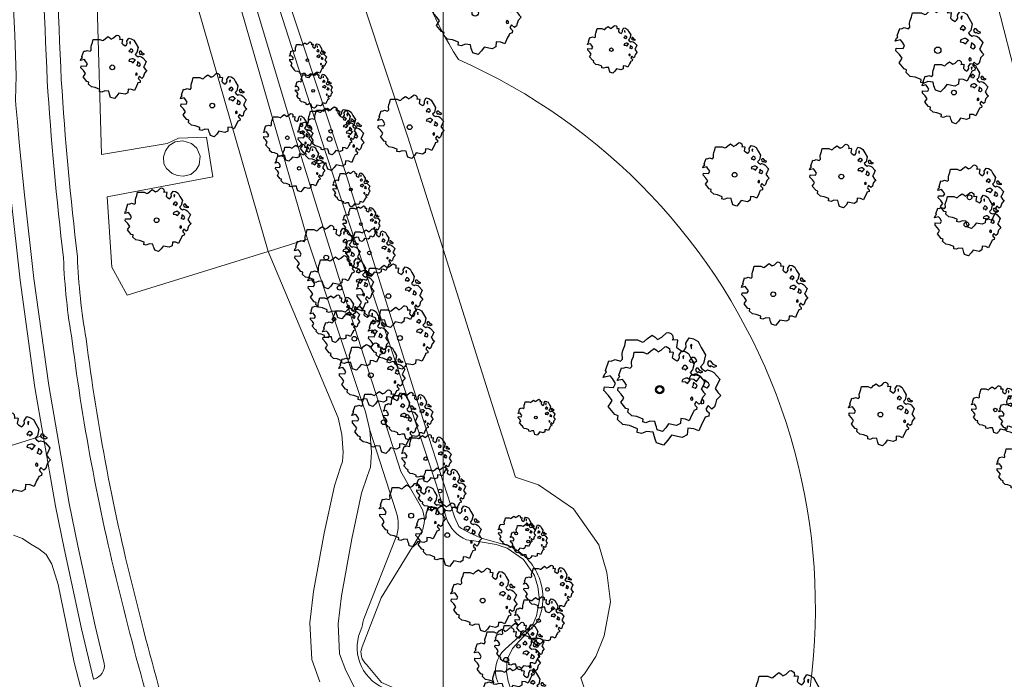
# Model space of a CAD drawing. Header units: metres. Extents: x 152391 to 157968, y 462336 to 467280.
# Tile 610 of 656: x 156678 to 156748, y 464337 to 464384. Entities that reach past the tile are written whole.
import ezdxf

# ---------------------------------------------------------------- set-up
doc = ezdxf.new("R2010")
doc.units = ezdxf.units.M
doc.header["$LTSCALE"] = 0.75
doc.layers.get('0').update_dxf_attribs({"lineweight": 25})
for name, color, linetype, lineweight in [('B-GV-GR-BOOM-S', 252, 'Continuous', 25), ('B-WE-GR-BEPLANTING_CULTUUR_BOSPLANTSOEN-GV', 251, 'Continuous', 18), ('B-WE-OG-TERREIN_CULTUURSCHEIDING-GV', 251, 'Continuous', 18), ('B-WE-OG-WATER_MEER-GV', 251, 'Continuous', 18), ('B-WE-OG-WATER_SLOOT-GV', 251, 'Continuous', 18), ('B-WE-VH-VERHARDING_ASFALT-GV', 251, 'Continuous', 18)]:
    doc.layers.add(name, color=color, linetype=linetype, lineweight=lineweight)
doc.layers.add('X-XX-AL-TEKENBLAD_HULPLIJN-G', color=7, linetype='Continuous', lineweight=18, plot=False)

# ---------------------------------------------------------------- blocks, each defined once
blk = doc.blocks.new('SGR-BOOM_21_30')
at = {"linetype": 'Continuous'}
for p, q in [((-1.051, 1.335), (-1.016, 1.499)), ((-1.016, 1.499), (-0.668, 1.499)), ((-0.668, 1.499), (-0.516, 1.433)), ((-0.516, 1.433), (-0.47, 1.45)), ((-0.47, 1.45), (-0.365, 1.548)), ((-0.365, 1.548), (-0.226, 1.647)), ((-0.226, 1.647), (-0.133, 1.581)), ((-0.133, 1.581), (-0.063, 1.515)), ((-0.063, 1.515), (0.065, 1.581)), ((0.065, 1.581), (0.205, 1.712)), ((0.205, 1.712), (0.263, 1.729)), ((0.263, 1.729), (0.333, 1.696)), ((0.333, 1.696), (0.391, 1.647)), ((0.402, 1.532), (0.379, 1.499)), ((0.379, 1.499), (0.53, 1.515)), ((0.391, 1.647), (0.402, 1.532)), ((0.542, 1.483), (0.507, 1.285)), ((0.53, 1.515), (0.542, 1.483)), ((0.786, 1.4), (0.891, 1.565)), ((0.891, 1.565), (1.019, 1.532)), ((1.019, 1.532), (1.158, 1.45)), ((1.158, 1.45), (1.251, 1.269)), ((-1.633, 0.579), (-1.528, 0.875)), ((-1.528, 0.875), (-1.458, 0.858)), ((-1.458, 0.858), (-1.342, 0.908)), ((-1.342, 0.908), (-1.179, 0.858)), ((-1.179, 0.858), (-1.121, 0.924)), ((-1.133, 1.088), (-1.109, 1.187)), ((-1.121, 0.924), (-1.133, 1.088)), ((-1.109, 1.187), (-1.051, 1.335)), ((0.507, 1.285), (0.565, 1.236)), ((0.565, 1.236), (0.693, 1.154)), ((0.693, 1.154), (0.751, 1.203)), ((0.751, 1.203), (0.798, 1.285)), ((0.798, 1.285), (0.786, 1.4)), ((0.937, 0.908), (0.891, 0.875)), ((0.891, 0.875), (0.926, 0.825)), ((0.972, 1.368), (0.926, 1.335)), ((0.926, 1.335), (0.949, 1.253)), ((0.926, 0.825), (0.984, 0.842)), ((0.972, 0.973), (0.937, 0.908)), ((0.949, 1.253), (0.961, 1.236)), ((0.961, 1.269), (0.972, 1.368)), ((1.03, 0.973), (0.972, 0.973)), ((0.984, 0.842), (1.03, 0.776)), ((1.077, 0.94), (1.03, 0.973)), ((1.03, 0.776), (1.077, 0.842)), ((1.124, 0.875), (1.077, 0.94)), ((1.077, 0.842), (1.124, 0.875)), ((1.321, 0.793), (1.228, 0.694)), ((1.251, 1.269), (1.379, 1.055)), ((1.379, 1.055), (1.321, 0.793)), ((1.472, 0.858), (1.438, 0.809)), ((1.438, 0.809), (1.461, 0.743)), ((1.461, 0.743), (1.531, 0.694)), ((1.542, 0.858), (1.472, 0.858)), ((1.531, 0.727), (1.635, 0.678)), ((1.531, 0.694), (1.542, 0.727)), ((1.624, 0.76), (1.542, 0.858)), ((1.728, 0.71), (1.624, 0.76)), ((1.635, 0.678), (1.728, 0.71)), ((-1.703, 0.365), (-1.656, 0.48)), ((-1.493, 0.415), (-1.703, 0.365)), ((-1.679, -0.029), (-1.668, 0.086)), ((-1.668, 0.086), (-1.389, 0.07)), ((-1.656, 0.48), (-1.598, 0.53)), ((-1.598, 0.53), (-1.633, 0.579)), ((-1.423, 0.333), (-1.493, 0.415)), ((-1.33, 0.185), (-1.423, 0.333)), ((-1.389, 0.07), (-1.33, 0.185)), ((0.926, 0.415), (0.891, 0.333)), ((0.891, 0.333), (1.03, 0.316)), ((1.054, 0.464), (0.926, 0.415)), ((1.03, 0.316), (1.112, 0.251)), ((1.112, 0.464), (1.054, 0.464)), ((1.217, 0.398), (1.112, 0.464)), ((1.112, 0.251), (1.205, 0.365)), ((1.205, 0.365), (1.24, 0.415)), ((1.228, 0.694), (1.275, 0.628)), ((1.275, 0.628), (1.379, 0.563)), ((1.344, 0.185), (1.31, 0.103)), ((1.434, 0.049), (1.31, 0.103)), ((1.356, 0.3), (1.344, 0.234)), ((1.344, 0.234), (1.344, 0.185)), ((1.426, 0.234), (1.356, 0.3)), ((1.379, 0.563), (1.438, 0.595)), ((1.472, 0.201), (1.426, 0.234)), ((1.434, 0.049), (1.507, 0.136)), ((1.438, 0.595), (1.565, 0.563)), ((1.507, 0.136), (1.472, 0.201)), ((1.565, 0.563), (1.635, 0.513)), ((1.635, 0.513), (1.81, 0.316)), ((1.717, 0.103), (1.67, 0.037)), ((1.67, 0.037), (1.763, -0.094)), ((1.81, 0.316), (1.717, 0.103)), ((-1.54, -0.177), (-1.679, -0.029)), ((-1.551, -0.505), (-1.493, -0.423)), ((-1.354, -0.752), (-1.551, -0.505)), ((-1.435, -0.324), (-1.54, -0.177)), ((-1.493, -0.423), (-1.435, -0.324)), ((1.286, -0.292), (1.24, -0.357)), ((1.24, -0.357), (1.251, -0.423)), ((1.263, -0.423), (1.333, -0.407)), ((1.333, -0.341), (1.286, -0.292)), ((1.333, -0.407), (1.333, -0.341)), ((1.461, -0.472), (1.391, -0.587)), ((1.391, -0.587), (1.426, -0.637)), ((1.426, -0.637), (1.496, -0.702)), ((1.577, -0.587), (1.461, -0.472)), ((1.658, -0.522), (1.577, -0.587)), ((1.682, -0.423), (1.658, -0.522)), ((1.717, -0.308), (1.682, -0.423)), ((1.845, -0.177), (1.717, -0.308)), ((1.763, -0.094), (1.845, -0.177)), ((-1.249, -0.784), (-1.354, -0.752)), ((-1.272, -0.899), (-1.249, -0.784)), ((-1.109, -1.047), (-1.272, -0.899)), ((-0.912, -1.08), (-1.109, -1.047)), ((-0.668, -1.179), (-0.912, -1.08)), ((-0.679, -1.294), (-0.668, -1.179)), ((-0.551, -1.326), (-0.679, -1.294)), ((-0.4, -1.261), (-0.551, -1.326)), ((-0.191, -1.277), (-0.4, -1.261)), ((-0.156, -1.425), (-0.191, -1.277)), ((0.356, -1.376), (0.251, -1.524)), ((0.682, -1.441), (0.356, -1.376)), ((0.833, -1.359), (0.682, -1.441)), ((0.844, -1.162), (0.833, -1.359)), ((1.03, -1.179), (0.844, -1.162)), ((1.182, -1.244), (1.03, -1.179)), ((1.286, -1.014), (1.182, -1.244)), ((1.356, -0.883), (1.286, -1.014)), ((1.368, -0.834), (1.356, -0.883)), ((1.484, -0.801), (1.368, -0.834)), ((1.496, -0.702), (1.484, -0.801)), ((-0.133, -1.491), (-0.156, -1.425)), ((-0.098, -1.606), (-0.133, -1.491)), ((0.112, -1.671), (-0.098, -1.606)), ((0.251, -1.524), (0.112, -1.671))]:
    blk.add_line(p, q, dxfattribs=at)
blk.add_circle((0, 0), 0.126, dxfattribs=at)
blk = doc.blocks.new('SGR-BOOM_31_50')
at = {"linetype": 'Continuous'}
for p, q in [((-0.487, 2.064), (-0.301, 2.196)), ((-0.301, 2.196), (-0.177, 2.108)), ((-0.177, 2.108), (-0.084, 2.02)), ((-0.084, 2.02), (0.087, 2.108)), ((0.087, 2.108), (0.273, 2.283)), ((0.273, 2.283), (0.351, 2.305)), ((0.351, 2.305), (0.444, 2.261)), ((0.444, 2.261), (0.521, 2.196)), ((0.521, 2.196), (0.537, 2.042)), ((-1.51, 1.451), (-1.479, 1.582)), ((-1.495, 1.232), (-1.51, 1.451)), ((-1.479, 1.582), (-1.402, 1.78)), ((-1.402, 1.78), (-1.355, 1.999)), ((-1.355, 1.999), (-0.89, 1.999)), ((-0.89, 1.999), (-0.688, 1.911)), ((-0.688, 1.911), (-0.626, 1.933)), ((-0.626, 1.933), (-0.487, 2.064)), ((0.537, 2.042), (0.506, 1.999)), ((0.506, 1.999), (0.707, 2.02)), ((0.723, 1.977), (0.676, 1.714)), ((0.676, 1.714), (0.754, 1.648)), ((0.707, 2.02), (0.723, 1.977)), ((0.754, 1.648), (0.924, 1.539)), ((0.924, 1.539), (1.002, 1.604)), ((1.002, 1.604), (1.064, 1.714)), ((1.048, 1.867), (1.188, 2.086)), ((1.064, 1.714), (1.048, 1.867)), ((1.188, 2.086), (1.358, 2.042)), ((1.296, 1.823), (1.234, 1.78)), ((1.234, 1.78), (1.265, 1.67)), ((1.265, 1.67), (1.281, 1.648)), ((1.281, 1.692), (1.296, 1.823)), ((1.358, 2.042), (1.545, 1.933)), ((1.545, 1.933), (1.669, 1.692)), ((1.669, 1.692), (1.839, 1.407)), ((1.839, 1.407), (1.762, 1.057)), ((-2.208, 0.641), (-2.131, 0.706)), ((-2.177, 0.772), (-2.038, 1.166)), ((-2.131, 0.706), (-2.177, 0.772)), ((-2.038, 1.166), (-1.944, 1.144)), ((-1.944, 1.144), (-1.789, 1.21)), ((-1.789, 1.21), (-1.572, 1.144)), ((-1.572, 1.144), (-1.495, 1.232)), ((1.25, 1.21), (1.188, 1.166)), ((1.188, 1.166), (1.234, 1.101)), ((1.234, 1.101), (1.312, 1.122)), ((1.296, 1.298), (1.25, 1.21)), ((1.374, 1.298), (1.296, 1.298)), ((1.312, 1.122), (1.374, 1.035)), ((1.436, 1.254), (1.374, 1.298)), ((1.374, 1.035), (1.436, 1.122)), ((1.498, 1.166), (1.436, 1.254)), ((1.436, 1.122), (1.498, 1.166)), ((1.762, 1.057), (1.638, 0.925)), ((1.638, 0.925), (1.7, 0.838)), ((1.7, 0.838), (1.839, 0.75)), ((1.839, 0.75), (1.917, 0.794)), ((1.963, 1.144), (1.917, 1.079)), ((1.917, 1.079), (1.948, 0.991)), ((1.917, 0.794), (2.087, 0.75)), ((1.948, 0.991), (2.041, 0.925)), ((2.056, 1.144), (1.963, 1.144)), ((2.041, 0.969), (2.18, 0.903)), ((2.041, 0.925), (2.056, 0.969)), ((2.165, 1.013), (2.056, 1.144)), ((2.087, 0.75), (2.18, 0.684)), ((2.304, 0.947), (2.165, 1.013)), ((2.18, 0.903), (2.304, 0.947)), ((-2.27, 0.487), (-2.208, 0.641)), ((-1.991, 0.553), (-2.27, 0.487)), ((-2.239, -0.038), (-2.224, 0.115)), ((-2.224, 0.115), (-1.851, 0.093)), ((-1.898, 0.444), (-1.991, 0.553)), ((-1.774, 0.246), (-1.898, 0.444)), ((-1.851, 0.093), (-1.774, 0.246)), ((1.234, 0.553), (1.188, 0.444)), ((1.188, 0.444), (1.374, 0.422)), ((1.405, 0.619), (1.234, 0.553)), ((1.374, 0.422), (1.483, 0.334)), ((1.483, 0.619), (1.405, 0.619)), ((1.622, 0.531), (1.483, 0.619)), ((1.483, 0.334), (1.607, 0.487)), ((1.607, 0.487), (1.653, 0.553)), ((1.793, 0.246), (1.746, 0.137)), ((1.911, 0.065), (1.746, 0.137)), ((1.808, 0.4), (1.793, 0.312)), ((1.793, 0.312), (1.793, 0.246)), ((1.901, 0.312), (1.808, 0.4)), ((1.963, 0.268), (1.901, 0.312)), ((1.911, 0.065), (2.01, 0.181)), ((2.01, 0.181), (1.963, 0.268)), ((2.18, 0.684), (2.413, 0.422)), ((2.289, 0.137), (2.227, 0.049)), ((2.227, 0.049), (2.351, -0.126)), ((2.413, 0.422), (2.289, 0.137)), ((-2.053, -0.235), (-2.239, -0.038)), ((-2.069, -0.673), (-1.991, -0.564)), ((-1.805, -1.002), (-2.069, -0.673)), ((-1.913, -0.433), (-2.053, -0.235)), ((-1.991, -0.564), (-1.913, -0.433)), ((1.715, -0.389), (1.653, -0.476)), ((1.653, -0.476), (1.669, -0.564)), ((1.684, -0.564), (1.777, -0.542)), ((1.777, -0.454), (1.715, -0.389)), ((1.777, -0.542), (1.777, -0.454)), ((1.948, -0.63), (1.855, -0.783)), ((2.103, -0.783), (1.948, -0.63)), ((2.211, -0.695), (2.103, -0.783)), ((2.242, -0.564), (2.211, -0.695)), ((2.289, -0.411), (2.242, -0.564)), ((2.459, -0.235), (2.289, -0.411)), ((2.351, -0.126), (2.459, -0.235)), ((-1.665, -1.046), (-1.805, -1.002)), ((-1.696, -1.199), (-1.665, -1.046)), ((-1.479, -1.396), (-1.696, -1.199)), ((-1.216, -1.44), (-1.479, -1.396)), ((1.715, -1.352), (1.576, -1.659)), ((1.808, -1.177), (1.715, -1.352)), ((1.824, -1.112), (1.808, -1.177)), ((1.979, -1.068), (1.824, -1.112)), ((1.855, -0.783), (1.901, -0.849)), ((1.901, -0.849), (1.994, -0.936)), ((1.994, -0.936), (1.979, -1.068)), ((-0.89, -1.571), (-1.216, -1.44)), ((-0.906, -1.725), (-0.89, -1.571)), ((-0.735, -1.769), (-0.906, -1.725)), ((-0.533, -1.681), (-0.735, -1.769)), ((-0.254, -1.703), (-0.533, -1.681)), ((-0.208, -1.9), (-0.254, -1.703)), ((-0.177, -1.988), (-0.208, -1.9)), ((-0.13, -2.141), (-0.177, -1.988)), ((0.335, -2.031), (0.149, -2.229)), ((0.475, -1.834), (0.335, -2.031)), ((0.909, -1.922), (0.475, -1.834)), ((1.11, -1.812), (0.909, -1.922)), ((1.126, -1.55), (1.11, -1.812)), ((1.374, -1.571), (1.126, -1.55)), ((1.576, -1.659), (1.374, -1.571)), ((0.149, -2.229), (-0.13, -2.141))]:
    blk.add_line(p, q, dxfattribs=at)
blk.add_circle((0, 0), 0.169, dxfattribs=at)
blk = doc.blocks.new('SGR-BOOM_50_100')
at = {"linetype": 'Continuous'}
for p, q in [((-0.649, 2.752), (-0.401, 2.928)), ((-0.401, 2.928), (-0.236, 2.811)), ((-0.236, 2.811), (-0.112, 2.694)), ((-0.112, 2.694), (0.116, 2.811)), ((0.116, 2.811), (0.364, 3.044)), ((0.364, 3.044), (0.467, 3.074)), ((0.467, 3.074), (0.591, 3.015)), ((0.591, 3.015), (0.695, 2.928)), ((0.695, 2.928), (0.715, 2.723)), ((-2.014, 1.935), (-1.972, 2.11)), ((-1.972, 2.11), (-1.869, 2.373)), ((-1.869, 2.373), (-1.807, 2.665)), ((-1.807, 2.665), (-1.187, 2.665)), ((-1.187, 2.665), (-0.918, 2.548)), ((-0.918, 2.548), (-0.835, 2.577)), ((-0.835, 2.577), (-0.649, 2.752)), ((0.715, 2.723), (0.674, 2.665)), ((0.674, 2.665), (0.943, 2.694)), ((0.964, 2.636), (0.902, 2.285)), ((0.902, 2.285), (1.005, 2.198)), ((0.943, 2.694), (0.964, 2.636)), ((1.005, 2.198), (1.232, 2.052)), ((1.232, 2.052), (1.336, 2.139)), ((1.336, 2.139), (1.418, 2.285)), ((1.398, 2.49), (1.584, 2.782)), ((1.418, 2.285), (1.398, 2.49)), ((1.584, 2.782), (1.811, 2.723)), ((1.729, 2.431), (1.646, 2.373)), ((1.646, 2.373), (1.687, 2.227)), ((1.687, 2.227), (1.708, 2.198)), ((1.708, 2.256), (1.729, 2.431)), ((1.811, 2.723), (2.059, 2.577)), ((2.059, 2.577), (2.225, 2.256)), ((2.225, 2.256), (2.452, 1.876)), ((-2.903, 1.029), (-2.717, 1.555)), ((-2.717, 1.555), (-2.593, 1.526)), ((-2.593, 1.526), (-2.386, 1.613)), ((-2.386, 1.613), (-2.096, 1.526)), ((-2.096, 1.526), (-1.993, 1.643)), ((-1.993, 1.643), (-2.014, 1.935)), ((1.667, 1.613), (1.584, 1.555)), ((1.584, 1.555), (1.646, 1.467)), ((1.646, 1.467), (1.749, 1.497)), ((1.729, 1.73), (1.667, 1.613)), ((1.832, 1.73), (1.729, 1.73)), ((1.749, 1.497), (1.832, 1.38)), ((1.915, 1.672), (1.832, 1.73)), ((1.832, 1.38), (1.915, 1.497)), ((1.997, 1.555), (1.915, 1.672)), ((1.915, 1.497), (1.997, 1.555)), ((2.349, 1.409), (2.183, 1.234)), ((2.452, 1.876), (2.349, 1.409)), ((2.618, 1.526), (2.556, 1.438)), ((2.556, 1.438), (2.597, 1.321)), ((2.742, 1.526), (2.618, 1.526)), ((2.886, 1.351), (2.742, 1.526)), ((-3.027, 0.65), (-2.944, 0.854)), ((-2.655, 0.737), (-3.027, 0.65)), ((-2.944, 0.854), (-2.841, 0.942)), ((-2.841, 0.942), (-2.903, 1.029)), ((-2.531, 0.591), (-2.655, 0.737)), ((1.646, 0.737), (1.584, 0.591)), ((1.873, 0.825), (1.646, 0.737)), ((1.977, 0.825), (1.873, 0.825)), ((2.163, 0.708), (1.977, 0.825)), ((2.142, 0.65), (2.204, 0.737)), ((2.183, 1.234), (2.266, 1.117)), ((2.266, 1.117), (2.452, 1)), ((2.452, 1), (2.556, 1.059)), ((2.556, 1.059), (2.783, 1)), ((2.597, 1.321), (2.721, 1.234)), ((2.721, 1.292), (2.907, 1.205)), ((2.721, 1.234), (2.742, 1.292)), ((2.783, 1), (2.907, 0.913)), ((3.072, 1.263), (2.886, 1.351)), ((2.907, 1.205), (3.072, 1.263)), ((2.907, 0.913), (3.217, 0.562)), ((-2.985, -0.051), (-2.965, 0.153)), ((-2.965, 0.153), (-2.469, 0.124)), ((-2.365, 0.329), (-2.531, 0.591)), ((-2.469, 0.124), (-2.365, 0.329)), ((1.584, 0.591), (1.832, 0.562)), ((1.832, 0.562), (1.977, 0.445)), ((1.977, 0.445), (2.142, 0.65)), ((2.39, 0.329), (2.328, 0.183)), ((2.549, 0.087), (2.328, 0.183)), ((2.411, 0.533), (2.39, 0.416)), ((2.39, 0.416), (2.39, 0.329)), ((2.535, 0.416), (2.411, 0.533)), ((2.618, 0.358), (2.535, 0.416)), ((2.549, 0.087), (2.68, 0.241)), ((2.68, 0.241), (2.618, 0.358)), ((3.052, 0.183), (2.969, 0.066)), ((2.969, 0.066), (3.135, -0.168)), ((3.217, 0.562), (3.052, 0.183)), ((-2.737, -0.314), (-2.985, -0.051)), ((-2.551, -0.577), (-2.737, -0.314)), ((-2.655, -0.752), (-2.551, -0.577)), ((2.287, -0.518), (2.204, -0.635)), ((2.204, -0.635), (2.225, -0.752)), ((2.37, -0.606), (2.287, -0.518)), ((2.37, -0.723), (2.37, -0.606)), ((3.052, -0.548), (2.99, -0.752)), ((3.279, -0.314), (3.052, -0.548)), ((3.135, -0.168), (3.279, -0.314)), ((-2.758, -0.898), (-2.655, -0.752)), ((-2.407, -1.336), (-2.758, -0.898)), ((-2.22, -1.394), (-2.407, -1.336)), ((-2.262, -1.599), (-2.22, -1.394)), ((2.245, -0.752), (2.37, -0.723)), ((2.597, -0.84), (2.473, -1.044)), ((2.473, -1.044), (2.535, -1.132)), ((2.535, -1.132), (2.659, -1.248)), ((2.804, -1.044), (2.597, -0.84)), ((2.659, -1.248), (2.638, -1.424)), ((2.948, -0.927), (2.804, -1.044)), ((2.99, -0.752), (2.948, -0.927)), ((-1.972, -1.862), (-2.262, -1.599)), ((-1.621, -1.92), (-1.972, -1.862)), ((-1.187, -2.095), (-1.621, -1.92)), ((-1.207, -2.3), (-1.187, -2.095)), ((1.501, -2.066), (1.48, -2.417)), ((1.832, -2.095), (1.501, -2.066)), ((2.101, -2.212), (1.832, -2.095)), ((2.287, -1.803), (2.101, -2.212)), ((2.411, -1.57), (2.287, -1.803)), ((2.432, -1.482), (2.411, -1.57)), ((2.638, -1.424), (2.432, -1.482)), ((-0.98, -2.358), (-1.207, -2.3)), ((-0.711, -2.241), (-0.98, -2.358)), ((-0.339, -2.271), (-0.711, -2.241)), ((-0.277, -2.533), (-0.339, -2.271)), ((-0.236, -2.65), (-0.277, -2.533)), ((-0.174, -2.855), (-0.236, -2.65)), ((0.447, -2.709), (0.199, -2.971)), ((0.633, -2.446), (0.447, -2.709)), ((1.212, -2.563), (0.633, -2.446)), ((1.48, -2.417), (1.212, -2.563)), ((0.199, -2.971), (-0.174, -2.855))]:
    blk.add_line(p, q, dxfattribs=at)
blk.add_circle((0, 0), 0.225, dxfattribs=at)
blk = doc.blocks.new('SGR-BOOM_100')
at = {"linetype": 'Continuous'}
for p, q in [((-2.486, 3.156), (-2.403, 3.544)), ((-2.403, 3.544), (-1.578, 3.544)), ((-1.578, 3.544), (-1.221, 3.389)), ((-1.111, 3.428), (-0.863, 3.661)), ((-0.863, 3.661), (-0.533, 3.894)), ((-0.533, 3.894), (-0.313, 3.738)), ((-0.313, 3.738), (-0.148, 3.583)), ((-0.148, 3.583), (0.154, 3.738)), ((0.154, 3.738), (0.484, 4.049)), ((0.484, 4.049), (0.622, 4.088)), ((0.622, 4.088), (0.787, 4.01)), ((0.787, 4.01), (0.924, 3.894)), ((0.952, 3.622), (0.897, 3.544)), ((0.897, 3.544), (1.254, 3.583)), ((0.924, 3.894), (0.952, 3.622)), ((1.254, 3.583), (1.282, 3.505)), ((1.859, 3.311), (2.107, 3.7)), ((2.107, 3.7), (2.409, 3.622)), ((2.409, 3.622), (2.739, 3.428)), ((-2.623, 2.806), (-2.486, 3.156)), ((-1.221, 3.389), (-1.111, 3.428)), ((1.282, 3.505), (1.199, 3.039)), ((1.199, 3.039), (1.337, 2.923)), ((1.337, 2.923), (1.639, 2.729)), ((1.639, 2.729), (1.777, 2.845)), ((1.777, 2.845), (1.887, 3.039)), ((1.887, 3.039), (1.859, 3.311)), ((2.299, 3.233), (2.189, 3.156)), ((2.189, 3.156), (2.244, 2.962)), ((2.244, 2.962), (2.272, 2.923)), ((2.272, 3), (2.299, 3.233)), ((2.739, 3.428), (2.959, 3)), ((2.959, 3), (3.261, 2.495)), ((-3.448, 2.029), (-3.173, 2.146)), ((-3.173, 2.146), (-2.788, 2.029)), ((-2.788, 2.029), (-2.651, 2.185)), ((-2.678, 2.573), (-2.623, 2.806)), ((-2.651, 2.185), (-2.678, 2.573)), ((2.217, 2.146), (2.107, 2.068)), ((2.299, 2.301), (2.217, 2.146)), ((2.437, 2.301), (2.299, 2.301)), ((2.546, 2.224), (2.437, 2.301)), ((2.656, 2.068), (2.546, 2.224)), ((3.261, 2.495), (3.124, 1.874)), ((-3.861, 1.369), (-3.613, 2.068)), ((-3.613, 2.068), (-3.448, 2.029)), ((2.107, 2.068), (2.189, 1.952)), ((2.189, 1.952), (2.327, 1.991)), ((2.327, 1.991), (2.437, 1.835)), ((2.437, 1.835), (2.546, 1.991)), ((2.546, 1.991), (2.656, 2.068)), ((3.124, 1.874), (2.904, 1.641)), ((2.904, 1.641), (3.014, 1.486)), ((3.014, 1.486), (3.261, 1.33)), ((3.261, 1.33), (3.399, 1.408)), ((3.481, 2.029), (3.399, 1.913)), ((3.399, 1.913), (3.454, 1.758)), ((3.399, 1.408), (3.701, 1.33)), ((3.454, 1.758), (3.619, 1.641)), ((3.646, 2.029), (3.481, 2.029)), ((3.619, 1.719), (3.866, 1.602)), ((3.619, 1.641), (3.646, 1.719)), ((3.839, 1.796), (3.646, 2.029)), ((4.086, 1.68), (3.839, 1.796)), ((3.866, 1.602), (4.086, 1.68)), ((-4.026, 0.864), (-3.916, 1.136)), ((-3.531, 0.981), (-4.026, 0.864)), ((-3.916, 1.136), (-3.778, 1.253)), ((-3.778, 1.253), (-3.861, 1.369)), ((-3.366, 0.787), (-3.531, 0.981)), ((-3.146, 0.437), (-3.366, 0.787)), ((2.189, 0.981), (2.107, 0.787)), ((2.107, 0.787), (2.437, 0.748)), ((2.492, 1.097), (2.189, 0.981)), ((2.437, 0.748), (2.629, 0.592)), ((2.629, 1.097), (2.492, 1.097)), ((2.877, 0.942), (2.629, 1.097)), ((2.629, 0.592), (2.849, 0.864)), ((2.849, 0.864), (2.931, 0.981)), ((3.206, 0.709), (3.179, 0.553)), ((3.371, 0.553), (3.206, 0.709)), ((3.701, 1.33), (3.866, 1.214)), ((3.866, 1.214), (4.279, 0.748)), ((4.279, 0.748), (4.059, 0.243)), ((-3.971, -0.068), (-3.943, 0.204)), ((-3.943, 0.204), (-3.283, 0.165)), ((-3.283, 0.165), (-3.146, 0.437)), ((3.179, 0.437), (3.096, 0.243)), ((3.39, 0.115), (3.096, 0.243)), ((3.179, 0.553), (3.179, 0.437)), ((3.481, 0.476), (3.371, 0.553)), ((3.39, 0.115), (3.564, 0.32)), ((3.564, 0.32), (3.481, 0.476)), ((4.059, 0.243), (3.949, 0.087)), ((3.949, 0.087), (4.169, -0.223)), ((-3.641, -0.418), (-3.971, -0.068)), ((-3.393, -0.767), (-3.641, -0.418)), ((3.041, -0.689), (2.931, -0.845)), ((3.151, -0.806), (3.041, -0.689)), ((4.361, -0.418), (4.059, -0.728)), ((4.169, -0.223), (4.361, -0.418)), ((-3.668, -1.194), (-3.531, -1)), ((-3.201, -1.777), (-3.668, -1.194)), ((-3.531, -1), (-3.393, -0.767)), ((2.931, -0.845), (2.959, -1)), ((2.986, -1), (3.151, -0.961)), ((3.151, -0.961), (3.151, -0.806)), ((3.454, -1.117), (3.289, -1.389)), ((3.289, -1.389), (3.371, -1.505)), ((3.729, -1.389), (3.454, -1.117)), ((3.921, -1.233), (3.729, -1.389)), ((3.976, -1), (3.921, -1.233)), ((4.059, -0.728), (3.976, -1)), ((-2.953, -1.855), (-3.201, -1.777)), ((-3.008, -2.126), (-2.953, -1.855)), ((3.206, -2.088), (3.041, -2.398)), ((3.234, -1.971), (3.206, -2.088)), ((3.509, -1.893), (3.234, -1.971)), ((3.371, -1.505), (3.536, -1.66)), ((3.536, -1.66), (3.509, -1.893)), ((-2.623, -2.476), (-3.008, -2.126)), ((-2.156, -2.554), (-2.623, -2.476)), ((-1.578, -2.787), (-2.156, -2.554)), ((-1.606, -3.059), (-1.578, -2.787)), ((1.997, -2.748), (1.969, -3.214)), ((2.437, -2.787), (1.997, -2.748)), ((2.794, -2.942), (2.437, -2.787)), ((3.041, -2.398), (2.794, -2.942)), ((-1.303, -3.136), (-1.606, -3.059)), ((-0.946, -2.981), (-1.303, -3.136)), ((-0.451, -3.02), (-0.946, -2.981)), ((-0.368, -3.369), (-0.451, -3.02)), ((-0.313, -3.525), (-0.368, -3.369)), ((0.842, -3.253), (0.594, -3.602)), ((1.612, -3.408), (0.842, -3.253)), ((1.969, -3.214), (1.612, -3.408)), ((-0.231, -3.797), (-0.313, -3.525)), ((0.264, -3.952), (-0.231, -3.797)), ((0.594, -3.602), (0.264, -3.952))]:
    blk.add_line(p, q, dxfattribs=at)
blk.add_circle((0, 0), 0.299, dxfattribs=at)
blk = doc.blocks.new('SGR-BOOM_0_20')
at = {"linetype": 'Continuous'}
for p, q in [((-0.85, 0.816), (-0.832, 0.89)), ((-0.841, 0.693), (-0.85, 0.816)), ((-0.832, 0.89), (-0.788, 1.001)), ((-0.788, 1.001), (-0.762, 1.124)), ((-0.762, 1.124), (-0.501, 1.124)), ((-0.501, 1.124), (-0.387, 1.075)), ((-0.387, 1.075), (-0.352, 1.087)), ((-0.352, 1.087), (-0.274, 1.161)), ((-0.274, 1.161), (-0.169, 1.235)), ((-0.169, 1.235), (-0.099, 1.186)), ((-0.099, 1.186), (-0.047, 1.137)), ((-0.047, 1.137), (0.049, 1.186)), ((0.049, 1.186), (0.154, 1.284)), ((0.154, 1.284), (0.197, 1.297)), ((0.197, 1.297), (0.25, 1.272)), ((0.25, 1.272), (0.293, 1.235)), ((0.302, 1.149), (0.284, 1.124)), ((0.284, 1.124), (0.398, 1.137)), ((0.293, 1.235), (0.302, 1.149)), ((0.407, 1.112), (0.38, 0.964)), ((0.38, 0.964), (0.424, 0.927)), ((0.398, 1.137), (0.407, 1.112)), ((0.424, 0.927), (0.52, 0.865)), ((0.52, 0.865), (0.564, 0.902)), ((0.564, 0.902), (0.598, 0.964)), ((0.59, 1.05), (0.668, 1.173)), ((0.598, 0.964), (0.59, 1.05)), ((0.668, 1.173), (0.764, 1.149)), ((0.729, 1.026), (0.694, 1.001)), ((0.694, 1.001), (0.712, 0.939)), ((0.729, 0.73), (0.703, 0.681)), ((0.712, 0.939), (0.721, 0.927)), ((0.721, 0.952), (0.729, 1.026)), ((0.773, 0.73), (0.729, 0.73)), ((0.764, 1.149), (0.869, 1.087)), ((0.808, 0.705), (0.773, 0.73)), ((0.843, 0.656), (0.808, 0.705)), ((0.869, 1.087), (0.939, 0.952)), ((0.939, 0.952), (1.035, 0.792)), ((1.035, 0.792), (0.991, 0.594)), ((-1.277, 0.274), (-1.242, 0.36)), ((-1.12, 0.311), (-1.277, 0.274)), ((-1.259, -0.022), (-1.251, 0.065)), ((-1.251, 0.065), (-1.041, 0.052)), ((-1.242, 0.36), (-1.198, 0.397)), ((-1.225, 0.434), (-1.146, 0.656)), ((-1.198, 0.397), (-1.225, 0.434)), ((-1.146, 0.656), (-1.094, 0.644)), ((-1.068, 0.249), (-1.12, 0.311)), ((-1.094, 0.644), (-1.007, 0.681)), ((-0.998, 0.139), (-1.068, 0.249)), ((-1.041, 0.052), (-0.998, 0.139)), ((-1.007, 0.681), (-0.884, 0.644)), ((-0.884, 0.644), (-0.841, 0.693)), ((0.703, 0.681), (0.668, 0.656)), ((0.668, 0.656), (0.694, 0.619)), ((0.694, 0.311), (0.668, 0.249)), ((0.668, 0.249), (0.773, 0.237)), ((0.694, 0.619), (0.738, 0.631)), ((0.79, 0.348), (0.694, 0.311)), ((0.738, 0.631), (0.773, 0.582)), ((0.773, 0.582), (0.808, 0.631)), ((0.773, 0.237), (0.834, 0.188)), ((0.834, 0.348), (0.79, 0.348)), ((0.808, 0.631), (0.843, 0.656)), ((0.912, 0.299), (0.834, 0.348)), ((0.834, 0.188), (0.904, 0.274)), ((0.904, 0.274), (0.93, 0.311)), ((0.991, 0.594), (0.921, 0.521)), ((0.921, 0.521), (0.956, 0.471)), ((0.956, 0.471), (1.035, 0.422)), ((1.008, 0.139), (0.982, 0.077)), ((1.075, 0.037), (0.982, 0.077)), ((1.017, 0.225), (1.008, 0.176)), ((1.008, 0.176), (1.008, 0.139)), ((1.069, 0.176), (1.017, 0.225)), ((1.035, 0.422), (1.078, 0.447)), ((1.104, 0.151), (1.069, 0.176)), ((1.075, 0.037), (1.13, 0.102)), ((1.104, 0.644), (1.078, 0.607)), ((1.078, 0.607), (1.096, 0.557)), ((1.078, 0.447), (1.174, 0.422)), ((1.096, 0.557), (1.148, 0.521)), ((1.157, 0.644), (1.104, 0.644)), ((1.13, 0.102), (1.104, 0.151)), ((1.148, 0.545), (1.226, 0.508)), ((1.148, 0.521), (1.157, 0.545)), ((1.218, 0.57), (1.157, 0.644)), ((1.174, 0.422), (1.226, 0.385)), ((1.296, 0.533), (1.218, 0.57)), ((1.226, 0.508), (1.296, 0.533)), ((1.226, 0.385), (1.357, 0.237)), ((1.287, 0.077), (1.253, 0.028)), ((1.253, 0.028), (1.322, -0.071)), ((1.357, 0.237), (1.287, 0.077)), ((-1.155, -0.132), (-1.259, -0.022)), ((-1.164, -0.379), (-1.12, -0.317)), ((-1.015, -0.564), (-1.164, -0.379)), ((-1.076, -0.243), (-1.155, -0.132)), ((-1.12, -0.317), (-1.076, -0.243)), ((-0.937, -0.588), (-1.015, -0.564)), ((-0.954, -0.675), (-0.937, -0.588)), ((-0.832, -0.785), (-0.954, -0.675)), ((0.965, -0.219), (0.93, -0.268)), ((0.93, -0.268), (0.939, -0.317)), ((0.947, -0.317), (1, -0.305)), ((1, -0.256), (0.965, -0.219)), ((1.017, -0.662), (0.965, -0.761)), ((1, -0.305), (1, -0.256)), ((1.026, -0.625), (1.017, -0.662)), ((1.113, -0.601), (1.026, -0.625)), ((1.096, -0.354), (1.043, -0.44)), ((1.043, -0.44), (1.069, -0.477)), ((1.069, -0.477), (1.122, -0.527)), ((1.183, -0.44), (1.096, -0.354)), ((1.122, -0.527), (1.113, -0.601)), ((1.244, -0.391), (1.183, -0.44)), ((1.261, -0.317), (1.244, -0.391)), ((1.287, -0.231), (1.261, -0.317)), ((1.383, -0.132), (1.287, -0.231)), ((1.322, -0.071), (1.383, -0.132)), ((-0.684, -0.81), (-0.832, -0.785)), ((-0.501, -0.884), (-0.684, -0.81)), ((-0.509, -0.97), (-0.501, -0.884)), ((-0.413, -0.995), (-0.509, -0.97)), ((-0.3, -0.946), (-0.413, -0.995)), ((-0.143, -0.958), (-0.3, -0.946)), ((-0.117, -1.069), (-0.143, -0.958)), ((-0.099, -1.118), (-0.117, -1.069)), ((-0.073, -1.204), (-0.099, -1.118)), ((0.084, -1.254), (-0.073, -1.204)), ((0.188, -1.143), (0.084, -1.254)), ((0.267, -1.032), (0.188, -1.143)), ((0.511, -1.081), (0.267, -1.032)), ((0.625, -1.019), (0.511, -1.081)), ((0.633, -0.872), (0.625, -1.019)), ((0.773, -0.884), (0.633, -0.872)), ((0.886, -0.933), (0.773, -0.884)), ((0.965, -0.761), (0.886, -0.933))]:
    blk.add_line(p, q, dxfattribs=at)
blk.add_circle((0, 0), 0.0948, dxfattribs=at)

msp = doc.modelspace()

# ---------------------------------------------------------------- linework, layer by layer
at = {"layer": 'B-WE-GR-BEPLANTING_CULTUUR_BOSPLANTSOEN-GV'}
msp.add_lwpolyline([(156730.886, 464324.105), (156760.49, 464334.723), (156736.279, 464429.316), (156692.848, 464606.847), (156679.039, 464604.155), (156677.121, 464603.782), (156662.089, 464600.38), (156648.015, 464597.164), (156636.901, 464594.243), (156639.146, 464583.269), (156641.079, 464583.501), (156651.207, 464586.201), (156656.307, 464587.796)], dxfattribs=at)
msp.add_lwpolyline([(156695.691, 464367.16), (156684.904, 464404.613), (156682.912, 464404.042), (156683.496, 464384.713), (156683.818, 464374.062), (156688.5, 464374.857), (156689.291, 464375.227), (156691.304, 464375.3), (156691.741, 464372.467), (156684.223, 464371.051), (156684.543, 464366.048), (156685.646, 464364.039)], close=True, dxfattribs=at)
for points in [[(156705.215, 464401.12, 0.188319), (156709.265, 464380.836)], [(156709.265, 464380.836, -0.416935), (156730.886, 464324.105)]]:
    msp.add_lwpolyline(points, format="xyb", dxfattribs=at)
at = {"layer": 'B-WE-OG-TERREIN_CULTUURSCHEIDING-GV'}
for points in [[(156692.848, 464606.847), (156736.279, 464429.316), (156760.49, 464334.723), (156775.173, 464277.466), (156767.523, 464308.68), (156761.037, 464335.196), (156745.079, 464400.426), (156737.202, 464432.308), (156720.624, 464499.404), (156713.057, 464530.39), (156703.517, 464569.46), (156702.644, 464573.376), (156702.213, 464575.836), (156701.963, 464578.142), (156701.881, 464580.761), (156701.969, 464583.151), (156702.746, 464586.463), (156704.16, 464590.557), (156705.411, 464593.422), (156707.407, 464597.09)], [(156681.78, 464428.566), (156686.884, 464427.745), (156689.79, 464424.904), (156690.481, 464423.292), (156694.428, 464410.037), (156696.691, 464402.65), (156697.356, 464400.284), (156700.979, 464389.337), (156705.652, 464375.313), (156711.92, 464355.411), (156713.313, 464351.067), (156714.971, 464350.524), (156717.468, 464348.794), (156719.254, 464346.235), (156719.831, 464344.257), (156720.095, 464342.165), (156719.649, 464339.752), (156719.051, 464338.283), (156718.249, 464337.033), (156717.988, 464336.753), (156722.007, 464324.557), (156717.258, 464322.992)], [(156685.194, 464422.935), (156685.771, 464421.588), (156689.642, 464408.591), (156691.893, 464401.241), (156692.574, 464398.821), (156696.234, 464387.761), (156700.895, 464373.772), (156707.155, 464353.897), (156708.967, 464348.245), (156709.276, 464347.535)], [(156714.914, 464340.767), (156714.284, 464340.112), (156713.62, 464339.4), (156713.117, 464338.838), (156712.738, 464338.063), (156712.677, 464337.189), (156712.801, 464336.518), (156717.258, 464322.992), (156722.007, 464324.557), (156717.988, 464336.753), (156718.249, 464337.033), (156719.051, 464338.283), (156719.649, 464339.752), (156720.095, 464342.165), (156719.831, 464344.257), (156719.254, 464346.235), (156717.468, 464348.794), (156714.971, 464350.524), (156713.313, 464351.067), (156711.92, 464355.411), (156705.652, 464375.313), (156700.979, 464389.337)], [(156699.386, 464336.474), (156698.801, 464338.059), (156698.669, 464340.669), (156698.935, 464342.909), (156699.692, 464347.062), (156700.417, 464350.454), (156700.852, 464351.765), (156701.002, 464352.182), (156701.043, 464352.843), (156700.954, 464354.113), (156700.687, 464355.281), (156695.691, 464367.16), (156685.646, 464364.039), (156684.543, 464366.048), (156684.223, 464371.051), (156691.741, 464372.467), (156691.304, 464375.3), (156689.291, 464375.227), (156688.5, 464374.857), (156683.818, 464374.062), (156683.496, 464384.713)], [(156684.005, 464337.78), (156683.363, 464340.472), (156682.131, 464346.173), (156681.517, 464349.186), (156680.054, 464357.598), (156678.997, 464365.23), (156678.333, 464371.191), (156677.937, 464374.916), (156677.814, 464376.398)], [(156649.489, 464344.599), (156679.659, 464354.034), (156679.066, 464357.444), (156678.005, 464365.106), (156677.339, 464371.083), (156676.9, 464375.208)], [(156676.9, 464375.208), (156677.339, 464371.083), (156678.005, 464365.106), (156679.066, 464357.444), (156679.659, 464354.034), (156680.534, 464349), (156681.152, 464345.968), (156682.388, 464340.25), (156683.247, 464336.647)], [(156702.046, 464335.688), (156701.219, 464337.284), (156700.783, 464338.465), (156700.675, 464340.601), (156700.914, 464342.611), (156701.654, 464346.674), (156702.35, 464349.929), (156702.742, 464351.111), (156702.981, 464351.774), (156703.047, 464352.852), (156702.938, 464354.407), (156702.637, 464355.726), (156702.283, 464356.742), (156698.496, 464368.031), (156695.691, 464367.16), (156700.687, 464355.281), (156700.954, 464354.113), (156701.043, 464352.843), (156701.002, 464352.182), (156700.852, 464351.765), (156700.417, 464350.454), (156699.692, 464347.062), (156698.935, 464342.909), (156698.669, 464340.669), (156698.801, 464338.059), (156699.386, 464336.474)], [(156683.247, 464336.647), (156682.388, 464340.25), (156681.152, 464345.968), (156680.534, 464349), (156679.659, 464354.034), (156649.489, 464344.599)], [(156677.533, 464346.929), (156678.181, 464346.699), (156678.78, 464346.284), (156679.351, 464345.943), (156679.854, 464345.556), (156680.27, 464344.847), (156680.715, 464343.419), (156681.866, 464337.854), (156683.403, 464331.902), (156684.98, 464326.761), (156686.256, 464322.523), (156688.181, 464316.12), (156689.216, 464313.172), (156691.276, 464308.261)], [(156710.965, 464346.694), (156712.841, 464346.17)], [(156683.247, 464336.647), (156683.27, 464336.654)]]:
    msp.add_lwpolyline(points, dxfattribs=at)
for points in [[(156679.055, 464408.614, 0.007412), (156679.944, 464379.335)], [(156680.943, 464379.39, -0.007388), (156680.055, 464408.626)], [(156680.055, 464408.626, 0.007388), (156680.943, 464379.39)], [(156709.265, 464380.836, -0.188319), (156705.215, 464401.12)], [(156730.886, 464324.105, 0.416935), (156709.265, 464380.836)], [(156679.944, 464379.335, 0.013449), (156681.098, 464366.691)], [(156682.096, 464366.769, -0.013387), (156680.943, 464379.39)], [(156680.943, 464379.39, 0.013387), (156682.096, 464366.769)], [(156681.098, 464366.691, 0.033296), (156681.723, 464360.777)], [(156682.712, 464360.926, -0.033889), (156682.096, 464366.769)], [(156682.096, 464366.769, 0.033889), (156682.712, 464360.926)], [(156681.723, 464360.777, 0.030709), (156685.257, 464342.219)], [(156686.227, 464342.463, -0.030825), (156682.712, 464360.926)], [(156682.712, 464360.926, 0.030825), (156686.227, 464342.463)], [(156709.276, 464347.535, 0.055222), (156710.965, 464346.694)], [(156712.841, 464346.17, -0.416704), (156714.914, 464340.767)], [(156685.257, 464342.219, 0.020935), (156690.594, 464323.934)], [(156691.536, 464324.27, -0.020939), (156686.227, 464342.463)], [(156686.227, 464342.463, 0.020939), (156691.536, 464324.27)], [(156683.27, 464336.654, 0.386345), (156684.005, 464337.78)]]:
    msp.add_lwpolyline(points, format="xyb", dxfattribs=at)
for points in [[(156684.904, 464404.613), (156695.691, 464367.16), (156698.496, 464368.031), (156692.849, 464387.638), (156687.747, 464405.429)], [(156690.837, 464373.941), (156690.611, 464374.511), (156690.231, 464374.867), (156689.602, 464375.045), (156689.068, 464374.985), (156688.64, 464374.712), (156688.367, 464374.344), (156688.225, 464373.905), (156688.26, 464373.406), (156688.438, 464373.074), (156688.842, 464372.718), (156689.234, 464372.564), (156689.626, 464372.528), (156690.172, 464372.635), (156690.563, 464372.967), (156690.765, 464373.335)], [(156690.837, 464373.941), (156690.765, 464373.335), (156690.563, 464372.967), (156690.172, 464372.635), (156689.626, 464372.528), (156689.234, 464372.564), (156688.842, 464372.718), (156688.438, 464373.074), (156688.26, 464373.406), (156688.225, 464373.905), (156688.367, 464374.344), (156688.64, 464374.712), (156689.068, 464374.985), (156689.602, 464375.045), (156690.231, 464374.867), (156690.611, 464374.511)]]:
    msp.add_lwpolyline(points, close=True, dxfattribs=at)
at = {"layer": 'B-WE-OG-WATER_MEER-GV'}
for points in [[(156708.403, 464348.126), (156707.694, 464350.503), (156703.933, 464361.781), (156699.78, 464374.233), (156695.199, 464388.533), (156691.506, 464400.671), (156687.113, 464414.205), (156684.368, 464422.139)], [(156682.556, 464421.61), (156683.283, 464419.04), (156685.689, 464413.192), (156689.35, 464402.452), (156693.63, 464388.624), (156697.499, 464375.683), (156701.308, 464363.463), (156705.151, 464351.468), (156706.618, 464348.869)], [(156706.614, 464347.132), (156703.748, 464342.456), (156702.388, 464338.968)], [(156714.593, 464340.594), (156714.825, 464341.164), (156715.037, 464342.31), (156714.92, 464343.238), (156714.684, 464344.047), (156713.882, 464345.196), (156712.723, 464345.999), (156711.95, 464346.252), (156710.684, 464346.469), (156709.841, 464346.6)], [(156712.583, 464338.794), (156714.593, 464340.594)], [(156702.709, 464337.701), (156703.779, 464336.411), (156710.015, 464333.717)]]:
    msp.add_lwpolyline(points, dxfattribs=at)
for points in [[(156706.618, 464348.869, -0.242944), (156706.614, 464347.132)], [(156709.841, 464346.6, -0.217323), (156708.403, 464348.126)], [(156702.388, 464338.968, 0.328254), (156702.709, 464337.701)], [(156712.055, 464336.455, -0.31338), (156712.583, 464338.794)]]:
    msp.add_lwpolyline(points, format="xyb", dxfattribs=at)
at = {"layer": 'B-WE-OG-WATER_SLOOT-GV'}
for points in [[(156709.276, 464347.535), (156708.967, 464348.245), (156707.155, 464353.897), (156700.895, 464373.772), (156696.234, 464387.761), (156692.574, 464398.821), (156691.893, 464401.241), (156689.642, 464408.591), (156685.771, 464421.588), (156685.194, 464422.935)], [(156684.368, 464422.139), (156687.113, 464414.205), (156691.506, 464400.671), (156695.199, 464388.533), (156699.78, 464374.233), (156703.933, 464361.781), (156707.694, 464350.503), (156708.403, 464348.126)], [(156682.001, 464421.994), (156683.026, 464419.027), (156685.025, 464413.833), (156687.747, 464405.429), (156692.849, 464387.638), (156698.496, 464368.031), (156702.283, 464356.742), (156702.637, 464355.726), (156702.938, 464354.407), (156704.807, 464348.597)], [(156706.618, 464348.869), (156705.151, 464351.468), (156701.308, 464363.463), (156697.499, 464375.683), (156693.63, 464388.624), (156689.35, 464402.452), (156685.689, 464413.192), (156683.283, 464419.04), (156682.556, 464421.61)], [(156704.807, 464348.597), (156702.938, 464354.407), (156703.047, 464352.852), (156702.981, 464351.774), (156702.742, 464351.111), (156702.35, 464349.929), (156701.654, 464346.674), (156700.914, 464342.611), (156700.675, 464340.601), (156700.783, 464338.465), (156701.219, 464337.284), (156702.046, 464335.688), (156703.177, 464334.133), (156704.809, 464332.35), (156706.159, 464331.417), (156708.378, 464330.443), (156709.793, 464329.738), (156710.711, 464329.183), (156711.485, 464328.437), (156712.201, 464327.276), (156712.629, 464326.46), (156710.113, 464332.42)], [(156702.388, 464338.968), (156703.748, 464342.456), (156706.614, 464347.132)], [(156691.276, 464308.261), (156689.216, 464313.172), (156688.181, 464316.12), (156686.256, 464322.523), (156684.98, 464326.761), (156683.403, 464331.902), (156681.866, 464337.854), (156680.715, 464343.419), (156680.27, 464344.847), (156679.854, 464345.556), (156679.351, 464345.943), (156678.78, 464346.284), (156678.181, 464346.699), (156677.533, 464346.929)], [(156702.555, 464341.069), (156704.779, 464346.678)], [(156704.779, 464346.678), (156702.555, 464341.069)], [(156709.841, 464346.6), (156710.684, 464346.469)], [(156710.684, 464346.469), (156711.95, 464346.252), (156712.723, 464345.999), (156713.882, 464345.196), (156714.684, 464344.047), (156714.92, 464343.238), (156715.037, 464342.31), (156714.825, 464341.164), (156714.593, 464340.594), (156712.583, 464338.794)], [(156712.841, 464346.17), (156710.965, 464346.694)], [(156717.258, 464322.992), (156712.801, 464336.518), (156712.677, 464337.189), (156712.738, 464338.063), (156713.117, 464338.838), (156713.62, 464339.4), (156714.284, 464340.112), (156714.914, 464340.767)], [(156710.015, 464333.717), (156703.779, 464336.411), (156702.709, 464337.701)]]:
    msp.add_lwpolyline(points, dxfattribs=at)
for points in [[(156704.779, 464346.678, 0.177207), (156704.807, 464348.597)], [(156704.807, 464348.597, -0.177207), (156704.779, 464346.678)], [(156706.614, 464347.132, 0.242944), (156706.618, 464348.869)], [(156708.403, 464348.126, 0.217323), (156709.841, 464346.6)], [(156710.965, 464346.694, -0.055222), (156709.276, 464347.535)], [(156714.914, 464340.767, 0.416704), (156712.841, 464346.17)], [(156702.373, 464340.334, -0.043879), (156702.555, 464341.069)], [(156702.555, 464341.069, 0.043879), (156702.373, 464340.334)], [(156703.924, 464336.033, -0.431974), (156702.373, 464340.334)], [(156702.373, 464340.334, 0.431974), (156703.924, 464336.033)], [(156702.709, 464337.701, -0.328254), (156702.388, 464338.968)], [(156712.583, 464338.794, 0.31338), (156712.055, 464336.455)]]:
    msp.add_lwpolyline(points, format="xyb", dxfattribs=at)
at = {"layer": 'B-WE-VH-VERHARDING_ASFALT-GV'}
for points in [[(156681.119, 464442.839), (156680.068, 464437.764), (156678.735, 464429.45), (156677.774, 464422.356), (156677.677, 464421.638), (156677.226, 464416.854), (156677.024, 464410.756), (156676.961, 464403.913), (156677.068, 464398.585), (156677.415, 464386.855), (156677.625, 464382.597), (156677.717, 464379.672), (156677.683, 464377.977), (156677.714, 464377.598), (156677.814, 464376.398), (156677.937, 464374.916), (156678.333, 464371.191), (156678.997, 464365.23), (156680.054, 464357.598), (156681.517, 464349.186), (156682.131, 464346.173), (156683.363, 464340.472), (156684.005, 464337.78)], [(156683.27, 464336.654), (156683.247, 464336.647)]]:
    msp.add_lwpolyline(points, dxfattribs=at)
for points in [[(156679.944, 464379.335, -0.007412), (156679.055, 464408.614)], [(156681.098, 464366.691, -0.013449), (156679.944, 464379.335)], [(156681.723, 464360.777, -0.033296), (156681.098, 464366.691)], [(156685.257, 464342.219, -0.030709), (156681.723, 464360.777)], [(156690.594, 464323.934, -0.020935), (156685.257, 464342.219)], [(156684.005, 464337.78, -0.386345), (156683.27, 464336.654)]]:
    msp.add_lwpolyline(points, format="xyb", dxfattribs=at)
at = {"layer": 'X-XX-AL-TEKENBLAD_HULPLIJN-G', "flags": 128}
msp.add_lwpolyline([(157323.17, 464708.441), (157015.67, 464708.441), (156858.17, 464708.441), (156708.17, 464708.441), (156708.17, 464493.191), (156708.17, 464277.941), (156858.17, 464277.941), (157015.67, 464277.941), (157173.17, 464277.941), (157173.17, 464367.451), (157323.17, 464367.451)], close=True, dxfattribs=at)

# ---------------------------------------------------------------- block references
at = {"layer": 'B-GV-GR-BOOM-S', "transparency": 33554559}
for name, p in [('SGR-BOOM_50_100', (156710.452, 464384.168)), ('SGR-BOOM_50_100', (156743.428, 464381.506)), ('SGR-BOOM_21_30', (156720.157, 464381.545)), ('SGR-BOOM_31_50', (156684.579, 464380.284)), ('SGR-BOOM_0_20', (156698.484, 464380.797)), ('SGR-BOOM_31_50', (156744.573, 464378.485)), ('SGR-BOOM_31_50', (156691.702, 464377.558)), ('SGR-BOOM_0_20', (156698.903, 464378.618)), ('SGR-BOOM_31_50', (156705.777, 464376.019)), ('SGR-BOOM_31_50', (156700.069, 464375.167)), ('SGR-BOOM_21_30', (156700.148, 464375.725)), ('SGR-BOOM_21_30', (156697.059, 464375.265)), ('SGR-BOOM_21_30', (156697.897, 464373.085)), ('SGR-BOOM_31_50', (156728.944, 464372.627)), ('SGR-BOOM_31_50', (156736.551, 464372.496)), ('SGR-BOOM_31_50', (156745.693, 464371.019)), ('SGR-BOOM_0_20', (156701.582, 464371.582)), ('SGR-BOOM_31_50', (156687.734, 464369.379)), ('SGR-BOOM_31_50', (156745.469, 464369.078)), ('SGR-BOOM_0_20', (156702.3, 464369.112)), ('SGR-BOOM_31_50', (156699.83, 464366.722)), ('SGR-BOOM_21_30', (156702.904, 464367.053)), ('SGR-BOOM_31_50', (156700.786, 464364.57)), ('SGR-BOOM_31_50', (156704.264, 464363.972)), ('SGR-BOOM_31_50', (156731.698, 464364.103)), ('SGR-BOOM_21_30', (156700.387, 464362.339)), ('SGR-BOOM_31_50', (156701.837, 464360.93)), ('SGR-BOOM_31_50', (156705.088, 464360.985)), ('SGR-BOOM_100', (156723.6, 464357.3)), ('SGR-BOOM_31_50', (156703.01, 464358.331)), ('SGR-BOOM_50_100', (156723.6, 464357.3)), ('SGR-BOOM_31_50', (156739.341, 464355.524)), ('SGR-BOOM_21_30', (156747.527, 464355.852)), ('SGR-BOOM_31_50', (156703.933, 464354.978)), ('SGR-BOOM_21_30', (156705.609, 464355.397)), ('SGR-BOOM_21_30', (156749.492, 464355.361)), ('SGR-BOOM_0_20', (156714.78, 464355.316)), ('SGR-BOOM_50_100', (156676.9, 464352.6)), ('SGR-BOOM_21_30', (156706.921, 464352.379)), ('SGR-BOOM_21_30', (156749.328, 464351.595)), ('SGR-BOOM_21_30', (156707.957, 464350.069)), ('SGR-BOOM_31_50', (156705.885, 464348.316)), ('SGR-BOOM_31_50', (156708.459, 464346.931)), ('SGR-BOOM_0_20', (156713.375, 464347.041)), ('SGR-BOOM_0_20', (156714.232, 464346.481)), ('SGR-BOOM_31_50', (156710.985, 464342.26)), ('SGR-BOOM_21_30', (156715.606, 464343.057)), ('SGR-BOOM_21_30', (156714.968, 464340.826)), ('SGR-BOOM_21_30', (156713.534, 464338.993)), ('SGR-BOOM_31_50', (156712.658, 464338.037)), ('SGR-BOOM_31_50', (156713.216, 464335.248)), ('SGR-BOOM_50_100', (156732.5, 464334.2))]:
    msp.add_blockref(name, p, dxfattribs=at)

doc.saveas('drawing.dxf')
